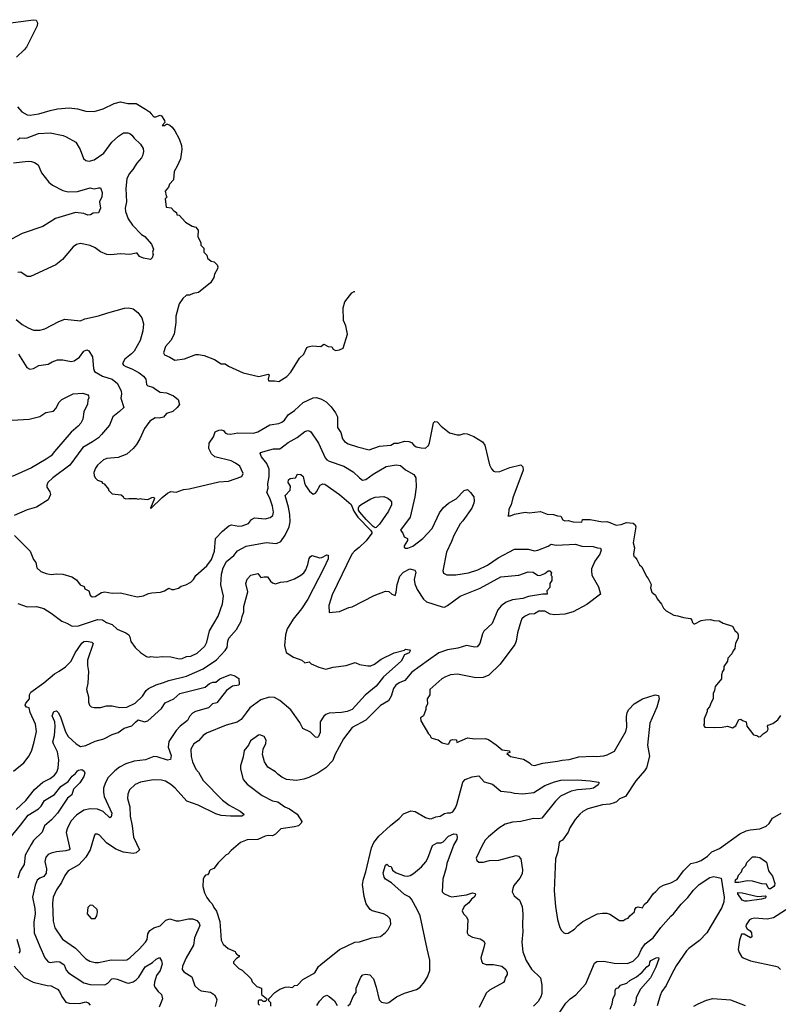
# Model space of a CAD drawing. Extents: x 1678431 to 1860718, y 384618 to 522882.
# Tile 455 of 473: x 1801104 to 1808341, y 508372 to 517764. Entities that reach past the tile are written whole.
import ezdxf

# ---------------------------------------------------------------- set-up
doc = ezdxf.new("R2010")
doc.units = 0

msp = doc.modelspace()

# ---------------------------------------------------------------- linework, layer by layer
at = {"layer": '0CON10XD'}
for points in [[(1800995, 517731.4), (1801235, 517763.8), (1801260.7, 517760.7), (1801273.8, 517735), (1801271.2, 517705), (1801167.6, 517502.4), (1801148, 517475), (1801072.5, 517405)], [(1801083.7, 516933.7), (1801123.6, 516883.6), (1801175, 516855.8), (1801205, 516853.1), (1801285, 516865.6), (1801395, 516898.1), (1801465, 516911.9), (1801575, 516922.9), (1801654.2, 516914.2), (1801735, 516891.2), (1801815, 516887.5), (1801900, 516915), (1802006.1, 516963.9), (1802065, 516978.8), (1802135, 516964), (1802215, 516964), (1802305, 516911.4), (1802342, 516885), (1802356.6, 516866.6), (1802385, 516837.5), (1802402.7, 516837.3), (1802442.5, 516852.5), (1802455, 516847.5), (1802486.4, 516803.6), (1802487, 516783), (1802462.5, 516755), (1802485, 516753.3), (1802503.3, 516766.7), (1802515, 516766.2), (1802535, 516758.8), (1802558.3, 516738.3), (1802584.2, 516704.2), (1802625.9, 516625.9), (1802647.5, 516565), (1802650, 516525), (1802636.7, 516435), (1802606.2, 516365), (1802576.7, 516315), (1802572.5, 516235), (1802532.5, 516195), (1802522.5, 516165), (1802493, 516127), (1802500, 516085), (1802510, 516075), (1802490, 516055), (1802500, 515975), (1802548.3, 515968.3), (1802575, 515940), (1802600, 515925), (1802601.7, 515901.7), (1802625, 515900), (1802685, 515832.5), (1802750, 515795), (1802783.6, 515783.6), (1802795, 515772.5), (1802806.7, 515755), (1802802.5, 515695), (1802832.5, 515635), (1802833, 515613), (1802860, 515585), (1802860, 515545), (1802888.3, 515518.3), (1802895, 515490), (1802931.7, 515461.7), (1802960, 515455), (1802987, 515427), (1802992.5, 515405), (1802991.7, 515388.3), (1802963.3, 515335), (1802955.9, 515304.1), (1802925, 515253.3), (1802808.3, 515161.7), (1802759.3, 515150.7), (1802725, 515137.5), (1802693.9, 515136.1), (1802660, 515105), (1802625, 515052.5), (1802594.3, 514935.7), (1802592.9, 514875), (1802577.5, 514765), (1802545.6, 514704.4), (1802493.8, 514645), (1802474.1, 514585.9), (1802485, 514566.2), (1802535, 514546.2), (1802585, 514516.2), (1802675, 514528.8), (1802785, 514568.8), (1802810.7, 514570.7), (1802865, 514560), (1802961.7, 514521.7), (1803025, 514482.5), (1803065, 514480), (1803095, 514457.5), (1803236.1, 514396.1), (1803385, 514361.2), (1803475, 514382.5), (1803482.5, 514375), (1803473.6, 514333.6), (1803478.3, 514318.3), (1803535, 514320), (1803575, 514312.5), (1803650.8, 514359.2), (1803689.1, 514400.9), (1803774.4, 514535.6), (1803815, 514573.3), (1803844.2, 514635.8), (1803855, 514643.8), (1803895, 514653.3), (1803975, 514647.5), (1804005, 514667.5), (1804045, 514646.7), (1804082.5, 514642.5), (1804095, 514622.5), (1804115, 514607.5), (1804155, 514613.3), (1804189.3, 514630.7), (1804232.5, 514765), (1804214, 514845), (1804192.5, 514895), (1804188.8, 515015), (1804206.4, 515073.6), (1804271.1, 515158.9), (1804295, 515170), (1804300.7, 515171)], [(1801082.4, 516617.6), (1801105, 516638.1), (1801145, 516633.3), (1801175, 516636.9), (1801282.4, 516677.6), (1801395, 516683.1), (1801518.3, 516658.3), (1801547.9, 516647.9), (1801638.8, 516595), (1801680, 516525), (1801711.2, 516441.2), (1801735, 516421.2), (1801765, 516415.8), (1801815, 516426.9), (1801905, 516489.4), (1801982.5, 516595), (1802045, 516654), (1802095, 516684.2), (1802135, 516684), (1802155, 516678.8), (1802175, 516661.2), (1802195, 516634), (1802255, 516576.2), (1802282.5, 516535), (1802285.8, 516505), (1802275, 516466.7), (1802264.2, 516445), (1802221.4, 516395), (1802182.9, 516335), (1802146.9, 516295), (1802124.4, 516245), (1802117.1, 516155), (1802122.5, 516025), (1802111.5, 515965), (1802112.2, 515935), (1802138.6, 515865), (1802180.8, 515805), (1802265.6, 515715.6), (1802296, 515695), (1802362.3, 515622.3), (1802380, 515575), (1802370, 515545), (1802376.2, 515525), (1802368.3, 515491.7), (1802353, 515477), (1802285, 515487.5), (1802245.9, 515505.9), (1802225.7, 515535.7), (1802215, 515538), (1802155, 515524.6), (1802065, 515529.6), (1801972, 515522), (1801935, 515524.5), (1801875, 515549.5), (1801825, 515588.1), (1801775, 515611.4), (1801685, 515628.8), (1801645, 515618.8), (1801613, 515597), (1801512.7, 515477.3), (1801450, 515425), (1801206.7, 515315), (1801175, 515315.6), (1801115, 515355.7), (1801085, 515353.8)], [(1801045, 516398.5), (1801183.1, 516413.1), (1801215, 516412.5), (1801245, 516402), (1801278.8, 516378.8), (1801312.7, 516302.7), (1801381.2, 516215), (1801416.7, 516186.7), (1801514.7, 516134.7), (1801565, 516122.7), (1801655.4, 516124.6), (1801775, 516159.4), (1801815, 516150), (1801855, 516160), (1801875, 516158.8), (1801889.2, 516115), (1801888, 516075), (1801866.7, 516025), (1801875.7, 515965), (1801855, 515922.5), (1801805, 515917.5), (1801778.8, 515901.2), (1801755, 515898), (1801714.3, 515914.3), (1801635, 515925.6), (1801445, 515867.8), (1801325, 515792.2), (1801126.7, 515725), (1801025, 515669.4)], [(1801343.5, 514816.5), (1801476.7, 514885), (1801535, 514905.6), (1801685, 514891.4), (1801725, 514910.8), (1801855, 514938.1), (1801945, 514968.5), (1802105, 515010.6), (1802144.1, 515014.1), (1802186.1, 515006.1), (1802231.7, 514971.7), (1802269.5, 514919.5), (1802283.9, 514863.9), (1802278, 514795), (1802252, 514705), (1802195, 514603.3), (1802171.2, 514575), (1802105.7, 514524.3), (1802084.2, 514485), (1802095, 514468.8), (1802115.6, 514455.6), (1802174.7, 514434.7), (1802244.1, 514394.1), (1802283.8, 514365), (1802307.5, 514335), (1802314.3, 514285), (1802325, 514270), (1802375, 514260), (1802398.3, 514238.3), (1802445, 514210), (1802505, 514203.8), (1802572.5, 514175), (1802615, 514140), (1802627, 514093), (1802606.4, 514063.6), (1802565, 514027.5), (1802505, 514007.5), (1802476.1, 513973.9), (1802435, 513962.5), (1802395, 513967.5), (1802346.2, 513935), (1802294, 513865), (1802250.6, 513765), (1802216.9, 513713.1), (1802187, 513673), (1802125, 513619.4), (1802042.8, 513587.2), (1801935, 513578.1), (1801903.6, 513566.4), (1801846.2, 513515), (1801826, 513485), (1801811.2, 513445), (1801813.3, 513415), (1801822.5, 513395), (1801845, 513372.5), (1801885, 513357.5), (1801893.6, 513343.6), (1801910, 513335), (1801950, 513285), (1801950, 513275), (1801985, 513240), (1802071.7, 513231.7), (1802090, 513215), (1802093.6, 513203.6), (1802115, 513192.5), (1802145, 513197.5), (1802215, 513197.5), (1802235, 513190), (1802255, 513197.5), (1802263, 513193), (1802325, 513187.5), (1802365, 513207.5), (1802385, 513210), (1802390, 513195), (1802352.5, 513105), (1802355, 513100), (1802463.8, 513206.2), (1802515, 513248.8), (1802545, 513262.5), (1802595, 513257.5), (1802665, 513283.3), (1802721.7, 513288.3), (1803005, 513356.7), (1803095, 513362.5), (1803223, 513407), (1803236.1, 513436.1), (1803203.9, 513503.9), (1803163.3, 513535), (1803122.5, 513555), (1802966.7, 513595), (1802935, 513623.3), (1802908, 513675), (1802910.8, 513725), (1802951.2, 513785), (1802968, 513832), (1803002.7, 513847.3), (1803025, 513850), (1803047.5, 513845), (1803065, 513823.3), (1803082.1, 513812.1), (1803115, 513809.4), (1803185, 513821.4), (1803335, 513820.5), (1803375, 513830.9), (1803489.2, 513900.8), (1803575, 513911.5), (1803605, 513923.8), (1803631.2, 513945), (1803665.4, 513994.6), (1803725, 514037.1), (1803809.3, 514110.7), (1803905, 514158), (1803935, 514160), (1803983.3, 514145), (1804028.3, 514118.3), (1804075, 514072), (1804115.8, 514015), (1804135.6, 513975), (1804135.7, 513875), (1804168.6, 513825), (1804184.2, 513765), (1804201.1, 513741.1), (1804238.9, 513718.9), (1804325, 513688.1), (1804439.2, 513659.2), (1804535, 513697.1), (1804645, 513704.2), (1804676.7, 513723.3), (1804715, 513724.4), (1804775.9, 513744.1), (1804815, 513740.8), (1804841.2, 513731.2), (1804863.3, 513705), (1804885, 513690.8), (1804935, 513679.2), (1804975, 513677.5), (1805005, 513702.5), (1805013.9, 513726.1), (1805052.3, 513917.7), (1805065, 513930), (1805085, 513928.8), (1805125.8, 513885.8), (1805205, 513822), (1805275.8, 513804.2), (1805305, 513804.3), (1805345, 513815.7), (1805372.3, 513812.3), (1805437.2, 513787.2), (1805517.8, 513737.8), (1805540, 513705), (1805585, 513517.5), (1805605, 513480), (1805625, 513458.8), (1805645, 513450), (1805683.9, 513453.9), (1805778.6, 513491.4), (1805886.1, 513516.1), (1805905, 513500), (1805906.4, 513466.4), (1805808.3, 513201.7), (1805791.2, 513135), (1805770, 513095), (1805767.5, 513042.5), (1805761.7, 513031.7), (1805785, 513030), (1805823, 513047), (1805925, 513067.5), (1805965, 513060), (1806073, 513073), (1806137, 513047), (1806195, 513043.3), (1806235, 513030), (1806265, 513028.8), (1806285, 512993.8), (1806304, 512984), (1806335, 512986), (1806385, 512974), (1806465, 512970), (1806473.6, 512996.4), (1806545, 512996.2), (1806665, 512973.8), (1806705, 512976.2), (1806735, 512968.8), (1806795, 512940.8), (1806842.4, 512947.6), (1806891.2, 512968.8), (1806955, 512960), (1806975.6, 512945.6), (1806980.8, 512925), (1806956.2, 512775), (1806967.5, 512725), (1806958.8, 512665), (1806963, 512643), (1806976.4, 512636.4), (1806992.5, 512615), (1807017.5, 512565), (1807037.5, 512545), (1807083, 512453), (1807100, 512435), (1807127.5, 512375), (1807122.5, 512345), (1807133.9, 512303.9), (1807170, 512275), (1807185, 512240), (1807225, 512190), (1807245, 512150), (1807270, 512125), (1807345, 512082.5), (1807381.7, 512078.3), (1807435, 512060), (1807501.7, 512051.7), (1807517, 512037), (1807522.5, 512015), (1807535, 512000), (1807545, 512000), (1807605, 512032.5), (1807645, 512040), (1807695, 512042.5), (1807725, 512032.5), (1807775, 512030), (1807815, 512007.5), (1807905, 511977.5), (1807925, 511937.5), (1807950, 511915), (1807957.5, 511895), (1807957.5, 511865), (1807933.6, 511816.4), (1807926.7, 511765), (1807910, 511745), (1807897.5, 511715), (1807860, 511675), (1807857.5, 511645), (1807822.5, 511595), (1807822.5, 511565), (1807807.5, 511545), (1807800, 511515), (1807800, 511475), (1807738.3, 511401.7), (1807732.5, 511365), (1807720, 511335), (1807720, 511285), (1807699.3, 511250.7), (1807685, 511210), (1807662.5, 511185), (1807662.5, 511165), (1807655, 511150), (1807632.5, 511095), (1807632.5, 511045), (1807627.5, 511035), (1807640, 511015), (1807735, 511010.8), (1807805.8, 511014.2), (1807855, 511023.8), (1807905, 511010), (1807935, 511027.5), (1807965, 511087.5), (1807981.7, 511091.7), (1807998.3, 511078.3), (1808035, 511067.5), (1808040, 511025), (1808105, 510942.5), (1808137, 510937), (1808155, 510922.5), (1808170, 510925), (1808195, 510952.5), (1808233, 510977), (1808242.5, 510995), (1808237.5, 511025), (1808244.1, 511035.9), (1808288.3, 511051.7), (1808336.1, 511083.9), (1808363.6, 511126.4)], [(1801070, 514905), (1801126.8, 514856.8), (1801183.6, 514823.6), (1801235, 514802.9), (1801295, 514801.9), (1801343.5, 514816.5)], [(1801092.4, 514572.4), (1801173.3, 514445), (1801199.3, 514429.3), (1801235, 514436.7), (1801285, 514464.2), (1801375, 514479.2), (1801415, 514500.8), (1801465, 514518), (1801515, 514518.8), (1801595, 514503.8), (1801625, 514508.8), (1801675, 514546), (1801715, 514603.1), (1801745, 514615.7), (1801762, 514605), (1801799.3, 514549.3), (1801807.5, 514435), (1801818.8, 514408.8), (1801895, 514362.1), (1801985.3, 514335.3), (1802037.1, 514295), (1802071.1, 514221.1), (1802074.5, 514195.5), (1802068.1, 514155), (1802095.8, 514065), (1802057.1, 514025), (1801990.8, 513975), (1801961.1, 513895), (1801885, 513806.9), (1801854.3, 513775), (1801797, 513737), (1801706.9, 513683.1), (1801581.4, 513515), (1801421.4, 513395), (1801371.7, 513348.3), (1801362, 513325), (1801364, 513305), (1801391.7, 513261.7), (1801397.5, 513235), (1801375.5, 513184.5), (1801265, 513114.4), (1801175, 513087.5), (1801050, 513035)], [(1801033.4, 513943.4), (1801195, 513952.2), (1801295, 513978.1), (1801351.7, 514018.3), (1801425, 514029.2), (1801448.9, 514055), (1801481.5, 514115), (1801505, 514139.5), (1801615, 514194.3), (1801705, 514200), (1801753.3, 514185), (1801761.2, 514175), (1801763.6, 514156.4), (1801752.5, 514135), (1801750, 514095), (1801715.5, 514024.5), (1801705.5, 513954.5), (1801688.6, 513915), (1801662.5, 513885), (1801595, 513829.4), (1801434.3, 513645), (1801402.9, 513605), (1801355, 513571.1), (1801215, 513490.6), (1801033.2, 513406.8)], [(1801055.7, 512845), (1801202.6, 512692.6), (1801235.8, 512615.8), (1801256.2, 512585), (1801266, 512535), (1801305, 512500), (1801355, 512480), (1801405, 512473.1), (1801455, 512477.8), (1801515, 512474.4), (1801600.7, 512450.7), (1801645, 512420), (1801682.1, 512372.1), (1801718.1, 512358.1), (1801726.7, 512335), (1801763.3, 512315), (1801776.2, 512275), (1801795, 512260), (1801825, 512262.9), (1801885, 512299.2), (1801915, 512305.7), (1801985, 512294.3), (1802065, 512295.8), (1802225, 512260), (1802285, 512268), (1802331.2, 512288.8), (1802364.1, 512295.9), (1802446.9, 512303.1), (1802485, 512316.7), (1802525, 512340), (1802555, 512327.5), (1802575, 512327.5), (1802619.5, 512340.5), (1802645, 512360), (1802688.3, 512371.7), (1802735, 512400), (1802762.5, 512425), (1802785, 512463.3), (1802890, 512555), (1802932.2, 512615), (1802962.5, 512695), (1802973.1, 512815), (1803039.2, 512885), (1803100, 512935), (1803125, 512945.6), (1803195, 512931.5), (1803225, 512936.1), (1803285, 512957.1), (1803313.7, 512996.4), (1803345, 513012.5), (1803445, 513002.2), (1803493.3, 513015), (1803517.5, 513035), (1803526.4, 513065), (1803516.9, 513125), (1803491.3, 513201.3), (1803460, 513255), (1803474.1, 513295), (1803469.5, 513335), (1803482.3, 513407.7), (1803482.5, 513475), (1803461.6, 513531.6), (1803410.6, 513595), (1803398.8, 513625), (1803405, 513636), (1803455, 513652.5), (1803525, 513669.4), (1803585, 513670), (1803625, 513697.5), (1803665, 513730.6), (1803750.7, 513779.3), (1803825, 513834.3), (1803854.1, 513844.1), (1803870.3, 513840.3), (1803881.7, 513831.7), (1803952.8, 513722.8), (1804017.1, 513585), (1804032.5, 513565), (1804055, 513552.2), (1804196.2, 513505), (1804285, 513452), (1804345, 513392.5), (1804375, 513371.4), (1804405, 513376.7), (1804475, 513429.5), (1804598.3, 513501.7), (1804695, 513518.9), (1804735, 513512.9), (1804785, 513470.8), (1804864.3, 513424.3), (1804884, 513395), (1804885.8, 513305.8), (1804873.3, 513213.3), (1804830.2, 513019.8), (1804736.2, 512895), (1804758.6, 512865), (1804770.6, 512830.6), (1804804.3, 512814.3), (1804801.8, 512795), (1804770, 512745), (1804772.1, 512732.1), (1804785, 512721.4), (1804805, 512721.5), (1804855, 512741.8), (1804948.2, 512815), (1805038.3, 512911.7), (1805109.5, 513060.5), (1805144, 513106), (1805195, 513153.3), (1805267.6, 513192.4), (1805345, 513273.3), (1805375, 513282.5), (1805405, 513252.5), (1805435, 513212.5), (1805440, 513175), (1805437.3, 513152.7), (1805417.5, 513105), (1805330, 512985), (1805305, 512954), (1805244.4, 512845), (1805224.4, 512785), (1805176.9, 512685), (1805140, 512505), (1805146.7, 512485), (1805177.3, 512467.3), (1805265, 512468.1), (1805385, 512488.9), (1805475, 512515.6), (1805565, 512561.8), (1805669.5, 512630.5), (1805825, 512711.9), (1805954.6, 512714.6), (1806016, 512696), (1806047.8, 512702.2), (1806145, 512741.1), (1806175, 512759.4), (1806222.4, 512752.4), (1806405, 512760), (1806465, 512742.7), (1806575, 512740), (1806615, 512725.7), (1806645, 512723.3), (1806650, 512705), (1806638.5, 512665), (1806591.3, 512598.7), (1806559.2, 512525), (1806557.1, 512505), (1806561.4, 512465), (1806624.5, 512354.5), (1806645.6, 512285), (1806515.3, 512184.7), (1806385, 512116.7), (1806305.5, 512094.5), (1806205, 512086.7), (1806165, 512093.6), (1806115, 512121.5), (1806057.6, 512122.4), (1806015, 512096.2), (1805965, 512092.2), (1805918.9, 512071.1), (1805892.8, 512047.2), (1805883.8, 512023.8), (1805854.3, 511915), (1805840.8, 511835), (1805827.1, 511805), (1805686, 511615), (1805577.9, 511512.1), (1805525, 511488), (1805455, 511486), (1805281.7, 511521.7), (1805215, 511513.3), (1805165, 511496.2), (1805130, 511475), (1805016.7, 511375), (1805016.4, 511323.6), (1804990, 511285), (1804993.3, 511235), (1804977.5, 511205), (1804977, 511183), (1804957.5, 511125), (1804927.5, 511105), (1804931.2, 511075), (1805003, 510953), (1805020, 510935), (1805021.7, 510921.7), (1805035, 510910), (1805095, 510893.3), (1805135, 510866.7), (1805185, 510853.3), (1805197.5, 510855), (1805215, 510892.5), (1805235, 510896.7), (1805270, 510895), (1805275, 510870), (1805375, 510913.3), (1805445, 510903.8), (1805545, 510906.7), (1805575, 510896.7), (1805648.3, 510848.3), (1805705, 510800), (1805775, 510790), (1805780, 510775), (1805750, 510765), (1805787.5, 510735), (1805909.5, 510709.5), (1805967.5, 510675), (1805987.5, 510655), (1806015, 510648.8), (1806095, 510672.5), (1806235, 510690.8), (1806278.1, 510701.9), (1806345, 510706.7), (1806436.8, 510733.2), (1806575, 510739.4), (1806605, 510734.4), (1806675, 510740.8), (1806709.7, 510750.3), (1806778.6, 510785), (1806886, 510974), (1806896.5, 511015), (1806892.9, 511115), (1806900.5, 511155), (1806913.5, 511185), (1806965, 511238.6), (1807046.7, 511285), (1807165, 511324), (1807197.7, 511317.7), (1807203.6, 511286.4), (1807180.8, 511205), (1807115.7, 511054.3), (1807094.3, 510845), (1807111.2, 510738.8), (1807083.6, 510626.4), (1807065, 510597.5), (1806982.9, 510505), (1806882.5, 510355), (1806825, 510330.8), (1806795.8, 510304.2), (1806775, 510294), (1806735, 510282), (1806665, 510275.8), (1806523.6, 510236.4), (1806475, 510210), (1806445.8, 510185), (1806404.2, 510135), (1806352, 510055), (1806336.7, 510015), (1806283, 509937), (1806257.5, 509925), (1806250, 509915), (1806237.5, 509825), (1806215, 509760), (1806201.4, 509455), (1806214.4, 509305), (1806235, 509180), (1806256, 509105), (1806271.2, 509075), (1806295, 509053.3), (1806315, 509046.7), (1806335, 509048.8), (1806395, 509089.4), (1806427.1, 509125), (1806475, 509161.4), (1806576.7, 509216.7)], [(1801087.5, 512195), (1801175, 512163.3), (1801263.6, 512166.4), (1801335, 512146.7), (1801405, 512103.3), (1801506.8, 512026.8), (1801555, 512007.5), (1801605, 511978), (1801665, 511981.9), (1801845, 512041.9), (1801895, 512038.6), (1801933.2, 512013.2), (1801985.7, 511995.7), (1802035, 511951.2), (1802115.9, 511915.9), (1802145, 511896.7), (1802155.8, 511875.8), (1802165, 511832.5), (1802206.2, 511775), (1802255, 511726.2), (1802315, 511688.8), (1802335, 511682.5), (1802355, 511688), (1802405, 511682.5), (1802465, 511690.8), (1802544.1, 511685.9), (1802625, 511667.1), (1802655, 511671.9), (1802695, 511688.2), (1802735, 511693.6), (1802797.6, 511722.4), (1802870.9, 511789.1), (1802890, 511825), (1802914.3, 511935), (1802995.7, 512075), (1803037.9, 512192.1), (1803048.6, 512265), (1803023.4, 512373.4), (1803029.6, 512475), (1803045.3, 512534.7), (1803075.9, 512594.1), (1803146.9, 512653.1), (1803181.7, 512698.3), (1803265, 512740.6), (1803455, 512776.9), (1803519.1, 512769.1), (1803555, 512766.9), (1803593.8, 512786.2), (1803635, 512847.5), (1803674.7, 512925.3), (1803684.6, 512975), (1803680.4, 513045), (1803668.7, 513115), (1803635.6, 513225), (1803684.3, 513275), (1803687.7, 513315), (1803665, 513348.8), (1803666.7, 513375), (1803683.8, 513386.2), (1803736.2, 513393.8), (1803755, 513428.6), (1803785, 513425.5), (1803806.9, 513405), (1803819.4, 513345), (1803830.7, 513320.7), (1803868.8, 513265), (1803905, 513237.5), (1803925, 513246.7), (1803935, 513260), (1803970, 513325), (1803995, 513337.1), (1804015, 513332.5), (1804156.1, 513236.1), (1804265, 513139.2), (1804290, 513075), (1804329.6, 513019.6), (1804449.6, 512895), (1804462.3, 512875), (1804461.8, 512865), (1804407.6, 512792.4), (1804342.4, 512727.6), (1804296.4, 512693.6), (1804272.9, 512665), (1804083.8, 512276.2), (1804052.9, 512175), (1804055, 512110), (1804155, 512120), (1804245, 512157.5), (1804275, 512162.5), (1804485, 512270), (1804595, 512312), (1804625, 512310), (1804655, 512282.5), (1804685, 512270), (1804695.9, 512304.1), (1804703.3, 512376.7), (1804729.4, 512455), (1804765, 512494.3), (1804825, 512526.2), (1804873.3, 512513.3), (1804883.9, 512493.9), (1804867.8, 512425), (1804872, 512382), (1804895, 512330), (1804955.4, 512235.4), (1804985, 512211.4), (1805135, 512163.1), (1805155, 512161.4), (1805183.8, 512175), (1805305, 512265.5), (1805495, 512340.9), (1805695, 512450), (1805864.4, 512464.4), (1805955, 512497.1), (1806002.5, 512495), (1806045, 512466.7), (1806065, 512462.5), (1806115, 512482.5), (1806145, 512506.7), (1806160, 512505), (1806178.3, 512488.3), (1806170, 512465), (1806180, 512455), (1806180, 512415), (1806160, 512385), (1806161.7, 512348.3), (1806132.5, 512315), (1806135, 512282.5), (1806095, 512283.8), (1805956.7, 512263.3), (1805905, 512242), (1805805, 512230.4), (1805745, 512207.5), (1805698.3, 512171.7), (1805665.7, 512135), (1805610.5, 512005), (1805530.5, 511929.5), (1805518.5, 511905), (1805494.6, 511815), (1805467.4, 511782.6), (1805445, 511777.1), (1805365, 511794.5), (1805285, 511768.5), (1805185, 511751.5), (1805102, 511725), (1805005, 511655.5), (1804845, 511539.1), (1804778.1, 511461.9), (1804725, 511438.2), (1804691.1, 511415), (1804670.9, 511385), (1804648.7, 511311.3), (1804622.4, 511267.6), (1804545, 511223.1), (1804405, 511083.5), (1804275, 511012), (1804194.4, 510905), (1804109.7, 510750.3), (1804092.1, 510697.9), (1804025, 510626), (1803946.7, 510575), (1803862.5, 510535), (1803815, 510520), (1803745, 510506), (1803647.7, 510517.7), (1803605, 510540), (1803565, 510566.7), (1803545, 510590), (1803471.2, 510635), (1803438, 510685), (1803420, 510755), (1803427.5, 510805), (1803451.7, 510858.3), (1803455, 510890), (1803437.5, 510925), (1803395, 510942), (1803381.7, 510938.3), (1803305.8, 510884.2), (1803287.6, 510842.4), (1803245, 510792.5), (1803236.1, 510733.9), (1803208.8, 510645), (1803208.8, 510615), (1803236.1, 510516.1), (1803275, 510471.2), (1803416.7, 510365), (1803515, 510312.9), (1803565, 510302.9), (1803632, 510255), (1803676.2, 510235), (1803751.2, 510185), (1803793.8, 510115), (1803788.8, 510101.2), (1803764.4, 510075.6), (1803725.5, 510064.5), (1803595, 510046.2), (1803543.3, 509995), (1803515, 509980), (1803473, 509983), (1803445, 509976.2), (1803375, 509942.9), (1803275, 509940), (1803210, 509915), (1803120.7, 509839.3), (1803090, 509805), (1803075, 509797.5), (1802998.3, 509721.7), (1802955, 509667.5), (1802923.3, 509655), (1802913.3, 509645), (1802908.3, 509621.7), (1802895, 509607.5), (1802875, 509602.5), (1802862.3, 509587.7), (1802853.8, 509565), (1802850, 509495), (1802866.2, 509435), (1802889.5, 509389.5), (1802913.3, 509355), (1802940.5, 509330.5), (1802956, 509295), (1802980.6, 509260.6), (1803012.4, 509162.4), (1803026.7, 508985), (1803045, 508946.7), (1803093.6, 508903.6), (1803160, 508875), (1803163, 508863), (1803180, 508845), (1803198.3, 508838.3), (1803197.5, 508825), (1803172.3, 508807.7), (1803143.6, 508776.4), (1803142.5, 508765), (1803194.1, 508714.1), (1803225, 508697.5), (1803302.5, 508625), (1803312.5, 508615), (1803320, 508585), (1803365, 508542.5), (1803410, 508525), (1803410, 508465), (1803458.3, 508428.3), (1803460, 508415), (1803445, 508400), (1803425, 508400), (1803415, 508410), (1803385, 508410), (1803380, 508405), (1803380, 508375), (1803390, 508365)], [(1804495, 512917.9), (1804475, 512927.9), (1804408.5, 512995), (1804347.5, 513065), (1804336.9, 513085), (1804335, 513106.7), (1804343.5, 513125), (1804359.9, 513140.1), (1804455, 513194.6), (1804495, 513209.1), (1804576, 513216), (1804615, 513200.6), (1804635.6, 513185), (1804649.5, 513165), (1804650.8, 513135), (1804622.7, 513075), (1804535, 512952.5), (1804505, 512920), (1804495, 512917.9)], [(1801045.6, 510594.4), (1801143.8, 510675), (1801195, 510741.2), (1801218.6, 510795), (1801243.3, 510875), (1801263.1, 510975), (1801254.3, 511045), (1801203.3, 511155), (1801195, 511200), (1801170, 511205), (1801157.5, 511225), (1801162.5, 511245), (1801197.5, 511285), (1801196.7, 511325), (1801210.5, 511349.5), (1801335, 511439.2), (1801434.6, 511525.4), (1801479.6, 511550.4), (1801540.3, 511589.7), (1801594, 511645), (1801633.8, 511725), (1801695, 511816.2), (1801715, 511832.5), (1801745, 511836.5), (1801792.5, 511825), (1801803.6, 511813.6), (1801751.5, 511655), (1801751.1, 511605), (1801760, 511545), (1801754.2, 511435), (1801741.2, 511375), (1801760, 511305), (1801760, 511255), (1801770, 511225), (1801785, 511210), (1801815, 511202), (1801875, 511202), (1801932.3, 511217.7), (1801985, 511220), (1802055, 511203.1), (1802126.7, 511205), (1802204, 511245), (1802275, 511312), (1802311.4, 511365), (1802332.5, 511385), (1802405, 511419.6), (1802475, 511440.8), (1802525, 511460.6), (1802695, 511501.5), (1802855, 511570.8), (1802982.1, 511657.9), (1803065, 511745.6), (1803083.4, 511776.6), (1803088.2, 511835), (1803098.2, 511865), (1803171.6, 511948.4), (1803217.8, 512025), (1803225, 512071.2), (1803243.3, 512115), (1803243.6, 512165), (1803280.6, 512305), (1803261.2, 512385), (1803272.5, 512427.5), (1803310, 512465), (1803375, 512482.5), (1803405, 512443.8), (1803435, 512450), (1803468.3, 512448.3), (1803495, 512407.5), (1803515, 512392.5), (1803545, 512383.3), (1803591.7, 512398.3), (1803655, 512406), (1803725, 512430.8), (1803785, 512463.8), (1803815, 512488.8), (1803834, 512515), (1803854.1, 512565.9), (1803866.7, 512625), (1803877, 512643), (1803895, 512652.5), (1803965, 512632), (1803985.8, 512634.2), (1804035, 512660), (1804046.7, 512655), (1804045, 512622.5), (1804005, 512532), (1803852.5, 512235), (1803792.5, 512145), (1803711.5, 512045), (1803655, 511953.8), (1803640.5, 511895), (1803629.2, 511795), (1803645, 511726.7), (1803715, 511683.1), (1803796.7, 511655), (1803825, 511630), (1803865, 511640), (1803885, 511620), (1803956.1, 511586.1), (1804025, 511570), (1804095, 511588.5), (1804216.9, 511603.1), (1804305, 511632), (1804344.5, 511614.5), (1804425, 511599.4), (1804455, 511599.4), (1804488, 511615), (1804551.2, 511665), (1804675, 511724.2), (1804775, 511750), (1804785, 511760), (1804821.7, 511751.7), (1804830, 511745), (1804820, 511725), (1804776.2, 511703.8), (1804741.4, 511645), (1804573.8, 511496.2), (1804531.3, 511438.7), (1804505, 511406.9), (1804399.5, 511320.5), (1804275, 511183.8), (1804228.8, 511165), (1804175, 511154.1), (1804055, 511147.8), (1804025, 511136.9), (1804005, 511120.8), (1803971.5, 511065), (1803970, 510965), (1803955, 510926), (1803945, 510918.1), (1803925, 510920.6), (1803876.6, 510966.6), (1803805, 511001.4), (1803775, 511058.8), (1803690.7, 511180.7), (1803585, 511270.5), (1803535, 511298.2), (1803485, 511300.9), (1803405, 511276.9), (1803299.7, 511200.3), (1803265, 511152.5), (1803215, 511087.5), (1803178.2, 511061.8), (1803075, 511032.9), (1802885, 510957.1), (1802855, 510934.3), (1802809.2, 510885), (1802765.8, 510855), (1802737.1, 510805), (1802739.5, 510735), (1802752.7, 510685), (1802782.7, 510615), (1802810, 510585), (1802855, 510507.1), (1803038.9, 510318.9), (1803102.2, 510272.2), (1803208, 510215), (1803241.2, 510185), (1803240, 510175), (1803222.9, 510167.1), (1803115, 510166.9), (1803025, 510171.5), (1802975, 510189.1), (1802805, 510270.3), (1802698.5, 510308.5), (1802587.8, 510435), (1802545, 510470), (1802495, 510499.4), (1802455, 510510), (1802376.4, 510513.6), (1802255, 510491.2), (1802205, 510468.8), (1802152.7, 510417.3), (1802136.2, 510375), (1802131.4, 510335), (1802153.1, 510255), (1802158.9, 510165), (1802177.8, 510075), (1802190.9, 509965), (1802246.7, 509845), (1802214.5, 509815.5), (1802185, 509810), (1802094.6, 509824.6), (1802021.7, 509851.7), (1801931.9, 509911.9), (1801865, 509986), (1801845, 509996.2), (1801825, 509993.3), (1801816.1, 509983.9), (1801776.5, 509845), (1801733.9, 509776.1), (1801667.1, 509702.9), (1801565.4, 509644.6), (1801535, 509600), (1801503.3, 509535), (1801454.4, 509465), (1801422.5, 509395), (1801415.5, 509335), (1801424.4, 509165), (1801439.7, 509099.7), (1801512, 508992), (1801635, 508906.9), (1801734.5, 508804.5), (1801773.6, 508783.6), (1801825, 508770), (1801855, 508770), (1801975, 508797.5), (1802095, 508791.4), (1802125, 508795.8), (1802154.5, 508815.5), (1802243, 508897), (1802304.4, 508965), (1802319.1, 508990.9), (1802325.4, 509045), (1802345, 509076.4), (1802385, 509102.1), (1802445, 509119.5), (1802497.5, 509175), (1802535, 509187.1), (1802595, 509169.2), (1802625, 509167.7), (1802715, 509187.7), (1802755, 509187.3), (1802795, 509172.5), (1802817.1, 509145), (1802821.9, 509125), (1802771.8, 509005), (1802761.1, 508935), (1802691.1, 508815), (1802655.6, 508735), (1802653.5, 508705), (1802668.3, 508681.7), (1802744.4, 508635), (1802775, 508549.2), (1802811.8, 508511.8), (1802835, 508500.8), (1802925, 508488.9), (1802962, 508462), (1802979.4, 508435), (1802984.3, 508415), (1802969.4, 508350.6)], [(1801435, 510557.5), (1801457.1, 510585), (1801471.4, 510625), (1801477.1, 510705), (1801465, 510780), (1801425.4, 510855), (1801421.5, 510875), (1801434.7, 510935), (1801442.5, 511022.5), (1801437.7, 511067.7), (1801414.5, 511125), (1801430, 511165), (1801455, 511170), (1801475, 511152), (1801497.5, 511105), (1801539.5, 510969.5), (1801566.5, 510926.5), (1801641.4, 510855), (1801685, 510829.4), (1801735, 510840), (1801825, 510882.3), (1801905, 510905.4), (1801985, 510945.3), (1802042, 510965), (1802100, 511005), (1802172.3, 511027.7), (1802207.2, 511062.8), (1802235, 511085.4), (1802295, 511067.5), (1802325, 511075.6), (1802455, 511193.1), (1802492.6, 511247.4), (1802574.5, 511285.5), (1802630, 511335), (1802871.7, 511398.3), (1802915, 511432.5), (1802945, 511444), (1802975.8, 511444.2), (1803014.5, 511475.5), (1803115, 511518), (1803155, 511506.2), (1803195, 511480), (1803197.5, 511425), (1803193, 511417), (1803135, 511406.7), (1803075.7, 511364.3), (1802985, 511246.7), (1802942.6, 511237.4), (1802905, 511200), (1802780, 511165), (1802751.9, 511148.1), (1802723.1, 511116.9), (1802705, 511079.2), (1802634, 511025), (1802596.9, 510985), (1802528, 510878), (1802521.1, 510825), (1802548.6, 510745), (1802541.7, 510708.3), (1802515, 510702), (1802415, 510733.3), (1802385, 510734.4), (1802305, 510704), (1802195, 510690.4), (1802115, 510664.6), (1802056.3, 510633.6), (1802011.5, 510598.5), (1801948.9, 510535), (1801922.1, 510487.9), (1801904.5, 510435), (1801902.2, 510395), (1801910, 510355), (1801983.1, 510195), (1801975, 510160), (1801965, 510151.2), (1801900.8, 510210.8), (1801845.6, 510234.4), (1801775, 510236.8), (1801717.1, 510222.9), (1801645.6, 510175), (1801592.3, 510117.7), (1801556.7, 510045), (1801547.9, 510012.1), (1801583.6, 509856.4), (1801576.7, 509845), (1801544.4, 509835.6), (1801453.6, 509826.4), (1801405, 509812.9), (1801375, 509799.4), (1801353.1, 509775), (1801344.5, 509735), (1801359.2, 509665), (1801356, 509624), (1801335, 509590.5), (1801296, 509575), (1801271.1, 509555), (1801251.1, 509508.9), (1801225.5, 509395), (1801248.2, 509285), (1801250.9, 509235), (1801239.5, 509155), (1801240.9, 509055), (1801295, 508924), (1801344.6, 508814.6), (1801375, 508778), (1801395, 508769.2), (1801455, 508781.1), (1801486.5, 508776.5), (1801528.8, 508748.8), (1801548, 508698), (1801570.7, 508670.7), (1801715, 508575.5), (1801775, 508559.3), (1801915, 508556.4), (1801945, 508571.9), (1801984.2, 508615), (1802002, 508618), (1802035, 508612.9), (1802125, 508575.4), (1802145, 508574.6), (1802185, 508586.5), (1802215, 508604.5), (1802240.4, 508629.6), (1802300.4, 508729.6), (1802370.8, 508769.2), (1802405, 508802.2), (1802437, 508817), (1802457.7, 508787.7), (1802462.9, 508755), (1802444.5, 508695.5), (1802410, 508645), (1802388.5, 508581.5), (1802387.5, 508555), (1802394.4, 508535), (1802424.3, 508495), (1802458.1, 508465), (1802465.4, 508425), (1802434.5, 508345.5)], [(1801011.3, 509955), (1801110.5, 510079.5), (1801185, 510174.5), (1801284.5, 510235), (1801308.4, 510261.6), (1801341.5, 510315), (1801437, 510373), (1801495, 510448.2), (1801565, 510496.9), (1801605, 510549.2), (1801637.3, 510572.7), (1801655, 510598.8), (1801665, 510606), (1801695, 510610), (1801717.5, 510595), (1801725.8, 510575), (1801717.1, 510545), (1801678.6, 510485), (1801617.1, 510425), (1801599.6, 510370.4), (1801560.8, 510339.2), (1801465, 510194.4), (1801408.5, 510131.5), (1801340, 510075), (1801317.1, 510015), (1801236.9, 509935), (1801213.4, 509896.6), (1801155.4, 509795), (1801147.1, 509705), (1801108.5, 509645), (1801087.3, 509575)], [(1801069.8, 510230.2), (1801162.2, 510315), (1801245, 510422.2), (1801325, 510489.5), (1801395, 510525.7), (1801435, 510557.5)], [(1803500, 508355), (1803500, 508385), (1803480, 508405), (1803480, 508425), (1803537, 508483), (1803584.1, 508515.9), (1803635, 508536), (1803665, 508540), (1803705, 508532.5), (1803725, 508550), (1803755, 508553.8), (1803805, 508608.8), (1803917.9, 508672.1), (1803955, 508732.5), (1803975, 508752.5), (1804155, 508893.3), (1804300, 508965), (1804345, 508966.7), (1804463.6, 509006.4), (1804545, 509020), (1804593, 509057), (1804617.5, 509085), (1804643, 509137), (1804642.5, 509175), (1804635, 509190), (1804610, 509215), (1804575, 509233.3), (1804465, 509262), (1804446.7, 509275), (1804409.7, 509329.7), (1804388.9, 509398.9), (1804375.6, 509515), (1804383.3, 509565), (1804406.4, 509635), (1804460, 509865), (1804482.5, 509915), (1804529.4, 509975), (1804641.2, 510078.8), (1804725, 510144.4), (1804765, 510189.2), (1804833.6, 510216.4), (1804875, 510210.6), (1804975, 510152.9), (1805015, 510140.8), (1805035, 510142.9), (1805075, 510161.4), (1805115, 510167.5), (1805155, 510190.5), (1805185, 510198.9), (1805215, 510199.2), (1805235, 510208), (1805261.4, 510245), (1805275, 510276.7), (1805329.7, 510490.3), (1805353.4, 510516.6), (1805418.8, 510541.2), (1805485, 510550), (1805535, 510493.3), (1805615, 510472.9), (1805695, 510404.3), (1805785, 510396.7), (1805825, 510384.5), (1805905, 510380.6), (1806007.6, 510392.4), (1806115, 510457.5), (1806205, 510494.5), (1806265, 510509.1), (1806424.5, 510514.5), (1806545, 510504.3), (1806625, 510490), (1806632.5, 510485), (1806621.2, 510465), (1806576.2, 510435), (1806545, 510426.5), (1806425, 510418.5), (1806365, 510405.5), (1806264, 510356), (1806215, 510310), (1806085, 510147.1), (1806055, 510140), (1806005, 510145.6), (1805885, 510114.6), (1805805, 510110), (1805735, 510090), (1805675, 510052.9), (1805575, 509970.8), (1805543.9, 509936.1), (1805511.1, 509878.9), (1805460, 509765), (1805463.3, 509745), (1805485, 509726.2), (1805525, 509727.5), (1805585, 509744.4), (1805675, 509745.6), (1805840.3, 509789.7), (1805863.3, 509785), (1805885, 509760), (1805901.2, 509655), (1805896.7, 509615), (1805875.8, 509574.2), (1805816.7, 509505), (1805806.7, 509475), (1805803.3, 509445), (1805822.5, 509405), (1805872.5, 509365), (1805896.2, 509305), (1805903.9, 509233.9), (1805899.2, 509125), (1805904, 509065), (1805893.3, 508965), (1805903, 508873), (1805935, 508790), (1805985, 508706.7), (1806072, 508625), (1806084, 508555), (1806083.3, 508475), (1806075.9, 508444.1), (1806050.5, 508399.5), (1806005, 508353.8)], [(1806576.7, 509216.7), (1806615, 509234.3), (1806665, 509242.5), (1806705, 509240.8), (1806735, 509230.8), (1806825, 509171.2), (1806865, 509170), (1806880, 509185), (1806907.5, 509195), (1806923.6, 509216.4), (1806970, 509255), (1806972.5, 509275), (1806985, 509296.7), (1807005, 509300), (1807045, 509292.5), (1807062.5, 509325), (1807095, 509353.3), (1807150.5, 509429.5), (1807173, 509447), (1807209.5, 509490.5), (1807245, 509508.8), (1807315, 509532), (1807375, 509563.8), (1807436.9, 509645), (1807505, 509715.7), (1807562.3, 509727.7), (1807603.3, 509745), (1807664.5, 509785.5), (1807706.7, 509825), (1807780.9, 509859.1), (1807975, 509996.9), (1808035, 510025.6), (1808073.6, 510036.4), (1808165, 510046.5), (1808225, 510071.9), (1808252.9, 510095), (1808285, 510147.1), (1808368.8, 510195)], [(1804234.1, 508355.9), (1804256.2, 508375), (1804283.9, 508445), (1804313.4, 508485), (1804313.6, 508526.4), (1804358.8, 508631.2), (1804377.3, 508652.7), (1804405, 508660), (1804445, 508652), (1804477.5, 508615), (1804505.8, 508535), (1804534.2, 508414.2), (1804555, 508393.3), (1804605, 508383.8), (1804625, 508388.8), (1804697.4, 508442.6), (1804775, 508476.7), (1804888, 508512), (1804923.6, 508536.4), (1804965.6, 508585), (1804994.4, 508635), (1805015.5, 508695), (1805016.6, 508793.4), (1804989.5, 508899.5), (1804924.1, 509215), (1804900.3, 509270.3), (1804840.7, 509375), (1804825, 509394.6), (1804775, 509419.5), (1804649.5, 509529.5), (1804595, 509566.2), (1804580, 509585), (1804571.2, 509625), (1804595, 509700), (1804605, 509707.5), (1804625, 509690), (1804646.4, 509686.4), (1804661.2, 509651.2), (1804695, 509624.3), (1804775, 509595.8), (1804805, 509592.5), (1804829.5, 509600.5), (1804860.5, 509619.5), (1804935.6, 509684.4), (1804979.1, 509730.9), (1804997.5, 509765), (1805042.4, 509887.6), (1805085, 509910.6), (1805125, 509911.4), (1805142.5, 509922.5), (1805193.8, 509975), (1805245, 509996.7), (1805270, 509995), (1805277.5, 509965), (1805275, 509942.5), (1805245.6, 509895), (1805177.5, 509715), (1805172.2, 509675), (1805138.9, 509565), (1805134.2, 509445), (1805149.7, 509429.7), (1805202.5, 509402.5), (1805226.6, 509396.6), (1805365, 509415.5), (1805425, 509434.3), (1805450, 509430), (1805450.8, 509415), (1805438.6, 509395), (1805414.6, 509375.4), (1805389.1, 509340.9), (1805344.5, 509305.5), (1805325.8, 509265), (1805338.6, 509235), (1805365.7, 509205), (1805378.8, 509178.8), (1805373.1, 509055), (1805380.8, 509035), (1805425, 509013.5), (1805495, 508995.6), (1805526.9, 508976.9), (1805540.6, 508955), (1805531.1, 508915), (1805502.5, 508815), (1805508.8, 508785), (1805520, 508765), (1805555, 508750.6), (1805625, 508751.8), (1805704.6, 508734.6), (1805742.2, 508705), (1805755.6, 508675), (1805754.4, 508655), (1805735.6, 508625), (1805729.5, 508595), (1805719.5, 508580.5), (1805585, 508507.5), (1805553.1, 508476.9), (1805487.7, 508342.3)], [(1808254.5, 509474.5), (1808244.1, 509484.1), (1808227, 509517), (1808185, 509522.5), (1808095, 509547.5), (1808045, 509550), (1807965, 509533.3), (1807930, 509535), (1807931.7, 509558.3), (1807950, 509575), (1807960, 509605), (1807990, 509635), (1808000, 509665), (1808030, 509695), (1808040, 509725), (1808093, 509777), (1808125, 509780), (1808165, 509771.2), (1808227, 509727), (1808248.1, 509645), (1808285, 509594), (1808307.8, 509525), (1808305.9, 509505), (1808297.9, 509495), (1808265, 509474.5), (1808254.5, 509474.5)], [(1806195, 508203.3), (1806315, 508383.3), (1806356.2, 508425), (1806408.3, 508461.7), (1806504.3, 508565.7), (1806587, 508763), (1806610.7, 508779.3), (1806675, 508783.8), (1806775, 508765.8), (1806902.3, 508762.3), (1806955, 508784.3), (1807006.2, 508835), (1807035, 508898.9), (1807071.3, 508948.7), (1807147.3, 509005), (1807218.5, 509105), (1807315, 509213.3), (1807340, 509235), (1807415, 509328.1), (1807478.5, 509391.5), (1807530.4, 509459.6), (1807584.7, 509515.3), (1807687.1, 509582.9), (1807725, 509590.3), (1807795.6, 509575.6), (1807825.4, 509395), (1807821.5, 509348.5), (1807801.1, 509295), (1807658.6, 509055), (1807588.6, 508981.4), (1807487.5, 508905), (1807465, 508880.8), (1807365, 508737.5), (1807320.9, 508655), (1807269.8, 508550.2), (1807230, 508495), (1807212.7, 508455), (1807185, 508356.7)], [(1808045, 509354.4), (1808020, 509355), (1807996.2, 509365), (1807953.3, 509425), (1807955, 509436.7), (1807995, 509433.8), (1808145, 509400), (1808215, 509406.5), (1808225.7, 509395), (1808214, 509385), (1808180, 509375), (1808045, 509354.4)], [(1808566.9, 509373.1), (1808295, 509195.8), (1808235, 509184.2), (1808115, 509192.9), (1808085, 509187.5), (1808065, 509176.2), (1808035, 509130), (1808031.4, 509115), (1808042.8, 509092.8), (1808071.8, 509071.8), (1808083.8, 509055), (1808089.2, 509015), (1808075, 509007.1), (1808015, 509040), (1807988.8, 509041.2), (1807969.2, 508985), (1807958, 508895), (1807966.2, 508865), (1807988.8, 508828.8), (1808005.8, 508815.8), (1808075, 508786), (1808315, 508735.8), (1808335, 508728), (1808362.5, 508705)], [(1801825, 509190), (1801840, 509215), (1801846.7, 509255), (1801842.5, 509275), (1801800, 509315), (1801775, 509316.7), (1801753.3, 509295), (1801747.5, 509235), (1801785, 509190), (1801825, 509190)], [(1801075, 508993.3), (1801105.6, 508895), (1801105.8, 508875), (1801095, 508860.8)], [(1806737.3, 508325), (1806756.4, 508375), (1806765, 508430), (1806784.2, 508465), (1806785.7, 508504.3), (1806793.8, 508525), (1806815, 508528.8), (1806836.9, 508553.1), (1806897.1, 508575), (1806925, 508597.3), (1806988.5, 508635), (1807041.8, 508678.2), (1807085, 508728.9), (1807112.5, 508747.5), (1807115.7, 508775), (1807125, 508790.8), (1807175, 508816), (1807197.3, 508817.3), (1807200, 508805), (1807172.9, 508725), (1807122.5, 508625), (1807025, 508516.5), (1806984.5, 508435.5), (1806981.6, 508395), (1806958.8, 508355)], [(1801051.5, 508735), (1801147.3, 508627.3), (1801232.6, 508582.6), (1801365, 508552.2), (1801405, 508548.6), (1801433.4, 508533.4), (1801465, 508515.8), (1801484, 508495), (1801506, 508445), (1801545, 508391.2), (1801575, 508383.8), (1801675, 508378.8), (1801735, 508395.5), (1801756.1, 508386.1), (1801775, 508364.2)], [(1803938.8, 508361.2), (1803965, 508403.3), (1804006.2, 508445), (1804035, 508458.1), (1804057.5, 508447.5)], [(1804057.5, 508447.5), (1804106, 508406), (1804131.7, 508361.7)], [(1807535, 508353.8), (1807575, 508376.2), (1807655, 508412), (1807715, 508426.2), (1807885, 508413.3), (1808025, 508362)]]:
    msp.add_lwpolyline(points, dxfattribs=at)

doc.saveas('drawing.dxf')
